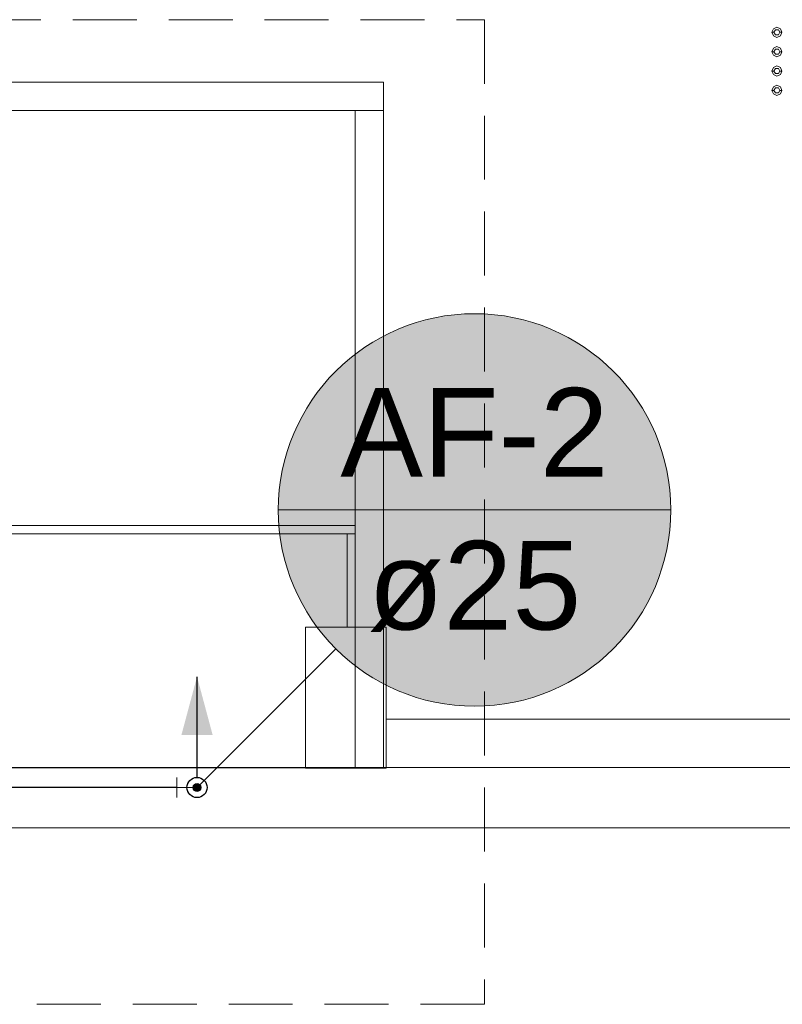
# Model space of a CAD drawing. Header units: millimetres. Extents: x 2 to 902, y -447 to 199.
# Tile 925 of 1056: x 73.79 to 77.57, y 144.85 to 149.74. Entities that reach past the tile are written whole.
import ezdxf

# ---------------------------------------------------------------- set-up
doc = ezdxf.new("R2010")
doc.units = ezdxf.units.MM
doc.header["$MEASUREMENT"] = 0
doc.linetypes.add('HIDDEN2', pattern=[0.47625, 0.3175, -0.15875])
doc.linetypes.add('NULL', pattern=[0])
for name, color, linetype, lineweight in [('AF-Colunas', 4, 'Continuous', 13), ('AF-Condutos', 4, 'Continuous', 25), ('AF-Conexões', 9, 'Continuous', 18), ('AF-Indicação coluna', 5, 'Continuous', 13), ('DI-Detalhes', 1, 'HIDDEN2', 9), ('IFC-Elemento construtivo genérico-Contorno', 253, 'Continuous', 5), ('IFC-Elemento de mobília-Contorno', 152, 'Continuous', 5), ('IFC-Laje-Contorno', 134, 'Continuous', 5), ('IFC-Parede padrão-Contorno', 44, 'Continuous', 5), ('IFC-Parede-Contorno', 42, 'Continuous', 5), ('IFC-Pilar-Contorno', 83, 'Continuous', 5), ('IFC-Viga-Contorno', 66, 'Continuous', 5)]:
    doc.layers.add(name, color=color, linetype=linetype, lineweight=lineweight)
doc.styles.add('Arial', font='arial.ttf')

msp = doc.modelspace()

# ---------------------------------------------------------------- hatches: boundary and pattern name
at = {"layer": 'AF-Colunas', "linetype": 'Continuous'}
msp.add_hatch(color=4, dxfattribs=at).paths.add_polyline_path([(74.6854, 145.9247), (74.6853, 145.9264), (74.6851, 145.9281), (74.6847, 145.9298), (74.6842, 145.9315), (74.6835, 145.9331), (74.6827, 145.9347), (74.6818, 145.9361), (74.6807, 145.9375), (74.6796, 145.9388), (74.6783, 145.94), (74.6769, 145.941), (74.6754, 145.942), (74.6739, 145.9428), (74.6723, 145.9435), (74.6706, 145.944), (74.6689, 145.9444), (74.6672, 145.9446), (74.6654, 145.9447), (74.6637, 145.9446), (74.6619, 145.9444), (74.6602, 145.944), (74.6586, 145.9435), (74.657, 145.9428), (74.6554, 145.942), (74.6539, 145.941), (74.6526, 145.94), (74.6513, 145.9388), (74.6501, 145.9375), (74.649, 145.9361), (74.6481, 145.9347), (74.6473, 145.9331), (74.6466, 145.9315), (74.6461, 145.9298), (74.6457, 145.9281), (74.6455, 145.9264), (74.6454, 145.9247), (74.6455, 145.9229), (74.6457, 145.9212), (74.6461, 145.9195), (74.6466, 145.9178), (74.6473, 145.9162), (74.6481, 145.9147), (74.649, 145.9132), (74.6501, 145.9118), (74.6513, 145.9105), (74.6526, 145.9093), (74.6539, 145.9083), (74.6554, 145.9073), (74.657, 145.9065), (74.6586, 145.9059), (74.6602, 145.9053), (74.6619, 145.905), (74.6637, 145.9047), (74.6654, 145.9047), (74.6672, 145.9047), (74.6689, 145.905), (74.6706, 145.9053), (74.6723, 145.9059), (74.6739, 145.9065), (74.6754, 145.9073), (74.6769, 145.9083), (74.6783, 145.9093), (74.6796, 145.9105), (74.6807, 145.9118), (74.6818, 145.9132), (74.6827, 145.9147), (74.6835, 145.9162), (74.6842, 145.9178), (74.6847, 145.9195), (74.6851, 145.9212), (74.6853, 145.9229)])
at = {"layer": 'AF-Condutos', "linetype": 'Continuous'}
msp.add_hatch(color=151, dxfattribs=at).paths.add_polyline_path([(74.6654, 146.4747), (74.5878, 146.1849), (74.7431, 146.1849)])
at = {"layer": 'AF-Indicação coluna', "linetype": 'Continuous'}
msp.add_hatch(color=161, dxfattribs=at).paths.add_polyline_path([(77.0169, 147.3022), (77.0132, 147.387), (77.0022, 147.4713), (76.9838, 147.5543), (76.9582, 147.6353), (76.9257, 147.7138), (76.8865, 147.7892), (76.8408, 147.8608), (76.7891, 147.9283), (76.7317, 147.9909), (76.669, 148.0483), (76.6016, 148.1), (76.5299, 148.1457), (76.4546, 148.1849), (76.3761, 148.2175), (76.295, 148.243), (76.2121, 148.2614), (76.1278, 148.2725), (76.0429, 148.2762), (75.958, 148.2725), (75.8738, 148.2614), (75.7908, 148.243), (75.7098, 148.2175), (75.6313, 148.1849), (75.5559, 148.1457), (75.4842, 148.1), (75.4168, 148.0483), (75.3542, 147.9909), (75.2968, 147.9283), (75.245, 147.8608), (75.1994, 147.7892), (75.1601, 147.7138), (75.1276, 147.6353), (75.1021, 147.5543), (75.0837, 147.4713), (75.0726, 147.387), (75.0689, 147.3022), (75.0726, 147.2173), (75.0837, 147.133), (75.1021, 147.0501), (75.1276, 146.969), (75.1601, 146.8905), (75.1994, 146.8151), (75.245, 146.7435), (75.2968, 146.6761), (75.3542, 146.6134), (75.4168, 146.556), (75.4842, 146.5043), (75.5559, 146.4586), (75.6313, 146.4194), (75.7098, 146.3869), (75.7908, 146.3613), (75.8738, 146.3429), (75.958, 146.3318), (76.0429, 146.3281), (76.1278, 146.3318), (76.2121, 146.3429), (76.295, 146.3613), (76.3761, 146.3869), (76.4546, 146.4194), (76.5299, 146.4586), (76.6016, 146.5043), (76.669, 146.556), (76.7317, 146.6134), (76.7891, 146.6761), (76.8408, 146.7435), (76.8865, 146.8151), (76.9257, 146.8905), (76.9582, 146.969), (76.9838, 147.0501), (77.0022, 147.133), (77.0132, 147.2173)])

# ---------------------------------------------------------------- linework, layer by layer
at = {"layer": 'AF-Colunas'}
msp.add_circle((74.6654, 145.9247), 0.02, dxfattribs=at)
at = {"layer": 'AF-Condutos'}
msp.add_line((74.5654, 145.9247), (70.3788, 145.9247), dxfattribs=at)
msp.add_lwpolyline([(74.6654, 145.9747), (74.6654, 146.4747)], dxfattribs=at)
msp.add_circle((74.6654, 145.9247), 0.05, dxfattribs=at)
at = {"layer": 'AF-Conexões'}
for p, q in [((74.5654, 145.8747), (74.5654, 145.9747)), ((74.6654, 145.9247), (74.5654, 145.9247))]:
    msp.add_line(p, q, dxfattribs=at)
msp.add_circle((74.6654, 145.9247), 0.05, dxfattribs=at)
at = {"layer": 'AF-Indicação coluna'}
for p, q in [((75.0689, 147.3022), (77.0169, 147.3022)), ((75.3542, 146.6134), (74.6796, 145.9388))]:
    msp.add_line(p, q, dxfattribs=at)
msp.add_circle((76.0429, 147.3022), 0.974, dxfattribs=at)
msp.add_circle((76.0429, 147.3022), 0.974, dxfattribs=at)
at = {"layer": 'DI-Detalhes'}
msp.add_lwpolyline([(65.9523, 149.7351), (76.0925, 149.7351), (76.0925, 144.849), (65.9523, 144.849), (65.9523, 149.7351)], dxfattribs=at)
at = {"layer": 'IFC-Elemento construtivo genérico-Contorno', "color": 7, "lineweight": 5}
for p, q in [((77.5188, 149.6724), (77.5261, 149.6901)), ((77.5188, 149.6724), (77.5288, 149.6724)), ((77.5188, 149.6724), (77.5261, 149.6547)), ((77.5261, 149.6901), (77.5438, 149.6974)), ((77.5288, 149.6724), (77.5363, 149.6854)), ((77.5288, 149.6724), (77.5363, 149.6594)), ((77.5363, 149.6854), (77.5513, 149.6854)), ((77.5438, 149.6974), (77.5615, 149.6901)), ((77.5513, 149.6854), (77.5588, 149.6724)), ((77.5513, 149.6594), (77.5588, 149.6724)), ((77.5588, 149.6724), (77.5688, 149.6724)), ((77.5615, 149.6901), (77.5688, 149.6724)), ((77.5615, 149.6547), (77.5688, 149.6724)), ((77.5261, 149.6547), (77.5438, 149.6474)), ((77.5363, 149.6594), (77.5513, 149.6594)), ((77.5438, 149.6474), (77.5615, 149.6547)), ((77.5188, 149.5764), (77.5261, 149.5941)), ((77.5188, 149.5764), (77.5288, 149.5764)), ((77.5188, 149.5764), (77.5261, 149.5587)), ((77.5261, 149.5941), (77.5438, 149.6014)), ((77.5288, 149.5764), (77.5363, 149.5894)), ((77.5288, 149.5764), (77.5363, 149.5634)), ((77.5363, 149.5894), (77.5513, 149.5894)), ((77.5438, 149.6014), (77.5615, 149.5941)), ((77.5513, 149.5894), (77.5588, 149.5764)), ((77.5513, 149.5634), (77.5588, 149.5764)), ((77.5588, 149.5764), (77.5688, 149.5764)), ((77.5615, 149.5941), (77.5688, 149.5764)), ((77.5615, 149.5587), (77.5688, 149.5764)), ((77.5261, 149.5587), (77.5438, 149.5514)), ((77.5363, 149.5634), (77.5513, 149.5634)), ((77.5438, 149.5514), (77.5615, 149.5587)), ((77.5188, 149.4804), (77.5261, 149.4981)), ((77.5188, 149.4804), (77.5288, 149.4804)), ((77.5188, 149.4804), (77.5261, 149.4627)), ((77.5261, 149.4981), (77.5438, 149.5054)), ((77.5288, 149.4804), (77.5363, 149.4934)), ((77.5288, 149.4804), (77.5363, 149.4674)), ((77.5363, 149.4934), (77.5513, 149.4934)), ((77.5438, 149.5054), (77.5615, 149.4981)), ((77.5513, 149.4934), (77.5588, 149.4804)), ((77.5513, 149.4674), (77.5588, 149.4804)), ((77.5588, 149.4804), (77.5688, 149.4804)), ((77.5615, 149.4981), (77.5688, 149.4804)), ((77.5615, 149.4627), (77.5688, 149.4804)), ((77.5261, 149.4627), (77.5438, 149.4554)), ((77.5363, 149.4674), (77.5513, 149.4674)), ((77.5438, 149.4554), (77.5615, 149.4627)), ((77.5188, 149.3844), (77.5261, 149.4021)), ((77.5188, 149.3844), (77.5288, 149.3844)), ((77.5188, 149.3844), (77.5261, 149.3667)), ((77.5261, 149.4021), (77.5438, 149.4094)), ((77.5288, 149.3844), (77.5363, 149.3974)), ((77.5288, 149.3844), (77.5363, 149.3714)), ((77.5363, 149.3974), (77.5513, 149.3974)), ((77.5363, 149.3714), (77.5513, 149.3714)), ((77.5438, 149.4094), (77.5615, 149.4021)), ((77.5513, 149.3974), (77.5588, 149.3844)), ((77.5513, 149.3714), (77.5588, 149.3844)), ((77.5588, 149.3844), (77.5688, 149.3844)), ((77.5615, 149.4021), (77.5688, 149.3844)), ((77.5615, 149.3667), (77.5688, 149.3844)), ((77.5261, 149.3667), (77.5438, 149.3594)), ((77.5438, 149.3594), (77.5615, 149.3667))]:
    msp.add_line(p, q, dxfattribs=at)
at = {"layer": 'IFC-Elemento de mobília-Contorno', "color": 7, "lineweight": 5}
for p, q in [((70.3551, 147.2245), (75.4508, 147.2245)), ((70.3551, 147.2245), (75.4508, 147.2245)), ((75.4508, 147.1845), (75.4508, 147.2245)), ((75.4508, 146.7213), (75.4508, 147.2245)), ((70.3551, 147.1845), (75.4508, 147.1845)), ((70.3551, 147.1845), (75.4508, 147.1845)), ((75.4108, 146.7213), (75.4108, 147.1845)), ((75.4108, 146.7213), (75.4108, 147.1845)), ((75.4508, 146.7213), (75.4508, 147.1845)), ((70.3951, 146.0245), (75.2037, 146.0245)), ((72.5393, 146.0245), (75.2037, 146.0245))]:
    msp.add_line(p, q, dxfattribs=at)
at = {"layer": 'IFC-Laje-Contorno', "color": 7, "lineweight": 5}
for p, q in [((73.5111, 149.2844), (75.5908, 149.2844)), ((75.4508, 146.7213), (75.4508, 149.2844)), ((75.5908, 146.7213), (75.5908, 149.2844)), ((75.5908, 146.7213), (75.5908, 148.2083)), ((66.7398, 146.0221), (75.2037, 146.0221)), ((66.9238, 146.0221), (75.2037, 146.0221)), ((75.6037, 146.0244), (80.5423, 146.0244))]:
    msp.add_line(p, q, dxfattribs=at)
at = {"layer": 'IFC-Parede padrão-Contorno', "color": 7, "lineweight": 5}
for p, q in [((73.5111, 149.4244), (74.4246, 149.4244)), ((74.4246, 149.4244), (75.5908, 149.4244)), ((75.5908, 149.3717), (75.5908, 149.4244)), ((75.5908, 149.2844), (75.5908, 149.3717)), ((73.5111, 149.2844), (74.4246, 149.2844)), ((74.4246, 149.2844), (75.5908, 149.2844)), ((75.4508, 147.1788), (75.4508, 149.2844)), ((75.5908, 148.13), (75.5908, 149.2844)), ((75.5908, 146.0244), (75.5908, 148.13)), ((75.4508, 146.0244), (75.4508, 147.1788))]:
    msp.add_line(p, q, dxfattribs=at)
at = {"layer": 'IFC-Parede-Contorno', "color": 7, "lineweight": 5}
for p, q in [((67.0738, 146.0244), (74.6793, 146.0244)), ((74.6793, 146.0244), (85.5238, 146.0244)), ((67.0139, 145.7244), (74.5911, 145.7244)), ((72.5393, 145.7244), (76.1716, 145.7244)), ((74.5911, 145.7244), (74.6793, 145.7244)), ((74.6793, 145.7244), (75.484, 145.7244)), ((75.484, 145.7244), (83.4362, 145.7244))]:
    msp.add_line(p, q, dxfattribs=at)
at = {"layer": 'IFC-Pilar-Contorno', "color": 7, "lineweight": 5}
for p, q in [((75.2037, 146.2715), (75.2037, 146.7213)), ((75.2037, 146.7213), (75.2511, 146.7213)), ((75.2037, 146.5495), (75.2037, 146.7213)), ((75.2037, 146.7213), (75.4575, 146.7213)), ((75.2511, 146.7213), (75.3467, 146.7213)), ((75.3467, 146.7213), (75.6037, 146.7213)), ((75.4575, 146.7213), (75.5055, 146.7213)), ((75.5055, 146.7213), (75.6037, 146.7213)), ((75.6037, 146.6385), (75.6037, 146.7213)), ((75.6037, 146.2772), (75.6037, 146.7213)), ((75.6037, 146.4711), (75.6037, 146.6385)), ((75.2037, 146.4655), (75.2037, 146.5495)), ((75.2037, 146.0213), (75.2037, 146.4655)), ((75.6037, 146.0213), (75.6037, 146.4711)), ((75.2037, 146.1887), (75.2037, 146.2715)), ((75.6037, 146.1053), (75.6037, 146.2772)), ((75.2037, 146.0213), (75.2037, 146.1887)), ((75.6037, 146.0213), (75.6037, 146.1053)), ((75.2037, 146.0213), (75.4607, 146.0213)), ((75.2037, 146.0213), (75.2517, 146.0213)), ((75.2517, 146.0213), (75.3499, 146.0213)), ((75.3499, 146.0213), (75.6037, 146.0213)), ((75.4607, 146.0213), (75.5564, 146.0213)), ((75.5564, 146.0213), (75.6037, 146.0213))]:
    msp.add_line(p, q, dxfattribs=at)
at = {"layer": 'IFC-Viga-Contorno', "color": 7, "lineweight": 5}
for p, q in [((75.6037, 146.2635), (80.5423, 146.2635)), ((75.6037, 146.2635), (80.5423, 146.2635)), ((75.6037, 146.0235), (75.6037, 146.2635)), ((66.7398, 146.0235), (75.2037, 146.0235)), ((66.9238, 146.0235), (75.2037, 146.0235)), ((75.6037, 146.0235), (84.9243, 146.0235)), ((75.6037, 146.0235), (84.9243, 146.0235))]:
    msp.add_line(p, q, dxfattribs=at)

# ---------------------------------------------------------------- texts
at = {"layer": 'AF-Indicação coluna', "linetype": 'NULL', "char_height": 0.44, "attachment_point": 8, "line_spacing_factor": 0.6, "style": 'Arial'}
for s, insert, width in [('AF-2', (76.0429, 147.4674), 2.664146), ('ø25', (76.0429, 146.697), 2.118171)]:
    msp.add_mtext(s, dxfattribs=dict(at, insert=insert, width=width))

doc.saveas('drawing.dxf')
